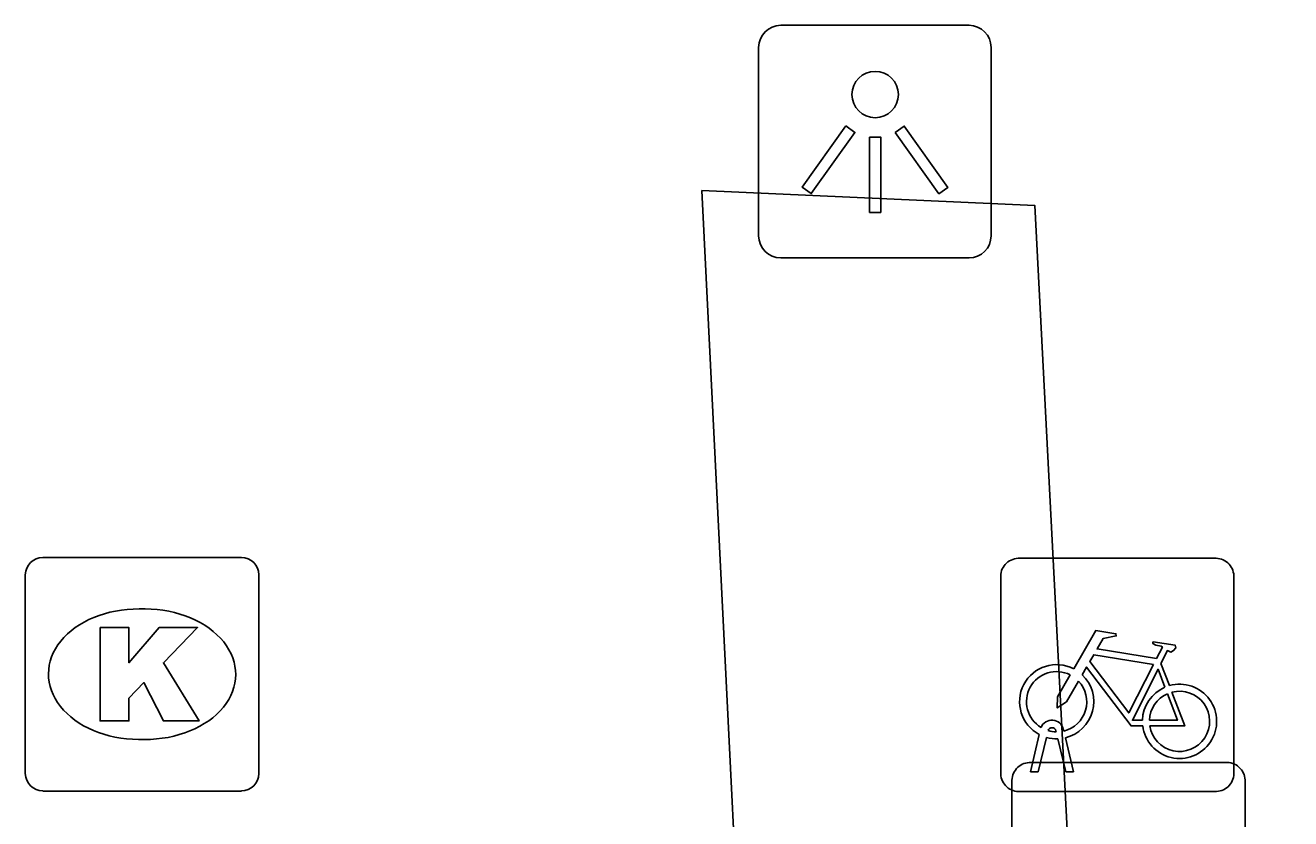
# Model space of a CAD drawing. Extents: x 164150 to 165261, y 382513 to 383432.
# Drawn here: x 164327.51 to 164332.93, y 383152.32 to 383155.72 of the extents above; entities that cross this region are included whole.
import ezdxf

# ---------------------------------------------------------------- set-up
doc = ezdxf.new("R2010")
doc.units = 0
for name, color, linetype in [('IMGEO_Fietsenrek', 7, 'Continuous'), ('IMGEO_Kolk', 7, 'Continuous'), ('IMGEO_Lichtpunt', 7, 'Continuous'), ('IMGEO_Voetgangersgebied_open', 7, 'Continuous')]:
    doc.layers.add(name, color=color, linetype=linetype)

msp = doc.modelspace()

# ---------------------------------------------------------------- linework, layer by layer
at = {"layer": 'IMGEO_Fietsenrek'}
for p, q in [((164331.7669, 383153.4375), (164332.6078, 383153.4375)), ((164332.6078, 383153.4375), (164331.7669, 383153.4375)), ((164331.6925, 383152.5129), (164331.6925, 383153.3538)), ((164331.6925, 383153.3538), (164331.6925, 383152.5129)), ((164332.6915, 383153.3631), (164332.6915, 383152.5222)), ((164332.6915, 383152.5222), (164332.6915, 383153.3631)), ((164332.3792, 383152.9872), (164332.4155, 383152.892)), ((164331.9606, 383152.7054), (164331.9624, 383152.6975)), ((164331.8195, 383152.5223), (164331.8578, 383152.6823)), ((164331.8882, 383152.6701), (164331.8529, 383152.5223)), ((164331.9299, 383152.6939), (164331.9289, 383152.6982)), ((164331.971, 383152.5223), (164331.9371, 383152.664)), ((164331.9694, 383152.6683), (164332.0044, 383152.5223)), ((164331.8149, 383152.5625), (164332.6558, 383152.5625)), ((164332.6558, 383152.5625), (164331.8149, 383152.5625)), ((164331.8529, 383152.5223), (164331.8195, 383152.5223)), ((164332.0044, 383152.5223), (164331.971, 383152.5223)), ((164332.7395, 383152.4881), (164332.7395, 383151.6472)), ((164332.7395, 383151.6472), (164332.7395, 383152.4881)), ((164331.7405, 383151.6379), (164331.7405, 383152.4788)), ((164331.7405, 383152.4788), (164331.7405, 383151.6379)), ((164332.6171, 383152.4385), (164331.7762, 383152.4385)), ((164331.7762, 383152.4385), (164332.6171, 383152.4385))]:
    msp.add_line(p, q, dxfattribs=at)
for points in [[(164332.0051, 383152.9642), (164332.0998, 383153.1277), (164332.186, 383153.1139), (164332.1877, 383153.1052), (164332.1316, 383153.0943), (164332.1054, 383153.049), (164332.3606, 383153.0082)], [(164332.3606, 383153.0082), (164332.3856, 383153.057), (164332.3805, 383153.061), (164332.3573, 383153.0647), (164332.3446, 383153.0722), (164332.3436, 383153.0753), (164332.3458, 383153.0799), (164332.4406, 383153.0648), (164332.4429, 383153.0545), (164332.4335, 383153.0421), (164332.4211, 383153.0357), (164332.4066, 383153.0419), (164332.3792, 383152.9872)], [(164332.3008, 383152.7195), (164332.2511, 383152.7196), (164332.0604, 383152.9713), (164332.0414, 383152.9385)], [(164332.3477, 383152.983), (164332.0909, 383153.024), (164332.0742, 383152.9952), (164332.2412, 383152.7749), (164332.3477, 383152.983)], [(164332.0258, 383152.9117), (164331.9742, 383152.8225), (164331.9343, 383152.7965), (164331.9355, 383152.844), (164331.99, 383152.9382)], [(164332.3957, 383152.885), (164332.3664, 383152.9618), (164332.257, 383152.7437), (164332.2997, 383152.7436)], [(164332.4262, 383152.8638), (164332.4812, 383152.7192), (164332.3311, 383152.7195)], [(164332.3297, 383152.7435), (164332.4496, 383152.7433), (164332.4064, 383152.8569)]]:
    msp.add_lwpolyline(points, dxfattribs=at)
for centre, radius, start, end in [((164331.7702, 383153.3596), 0.0779, 92.4484, 184.2845), ((164331.7702, 383153.3596), 0.0779, 92.4484, 184.2845), ((164332.6136, 383153.3598), 0.0779, 2.4484, 94.2845), ((164332.6136, 383153.3598), 0.0779, 2.4484, 94.2845), ((164331.9321, 383152.8229), 0.159, 62.6766, 242.1369), ((164331.9321, 383152.8229), 0.129, 63.3192, 238.903), ((164331.9321, 383152.8229), 0.159, 283.5766, 46.6042), ((164331.9321, 383152.8229), 0.129, 283.6043, 43.4302), ((164332.4587, 383152.7389), 0.159, 113.3408, 178.3217), ((164332.4587, 383152.7389), 0.159, 187.0065, 105.7708), ((164332.4587, 383152.7389), 0.129, 188.6715, 104.5883), ((164332.4587, 383152.7389), 0.129, 113.923, 177.9556), ((164331.9119, 383152.6943), 0.0499, 12.8025, 158.6934), ((164331.9119, 383152.6943), 0.0174, 12.8025, 163.4502), ((164331.9321, 383152.8229), 0.159, 253.9967, 271.7867), ((164331.9321, 383152.8229), 0.129, 253.415, 269.0204), ((164331.8182, 383152.4846), 0.0779, 92.4484, 184.2845), ((164331.8182, 383152.4846), 0.0779, 92.4484, 184.2845), ((164332.6616, 383152.4848), 0.0779, 2.4484, 94.2845), ((164332.6616, 383152.4848), 0.0779, 2.4484, 94.2845), ((164331.7704, 383152.5162), 0.0779, 182.4484, 274.2845), ((164331.7704, 383152.5162), 0.0779, 182.4484, 274.2845), ((164332.6138, 383152.5164), 0.0779, 272.4484, 4.2845), ((164332.6138, 383152.5164), 0.0779, 272.4484, 4.2845)]:
    msp.add_arc(centre, radius, start, end, dxfattribs=at)
at = {"layer": 'IMGEO_Kolk'}
for p, q in [((164327.5869, 383153.4415), (164328.4391, 383153.4415)), ((164327.5125, 383152.5149), (164327.5125, 383153.3671)), ((164328.5135, 383153.3671), (164328.5135, 383152.5149)), ((164328.0005, 383153.2207), (164328.0255, 383153.2207)), ((164328.0225, 383152.6613), (164327.9976, 383152.6613)), ((164328.4391, 383152.4405), (164327.5869, 383152.4405))]:
    msp.add_line(p, q, dxfattribs=at)
for points in [[(164327.5869, 383153.4415), (164328.4391, 383153.4415)], [(164327.5125, 383152.5149), (164327.5125, 383153.3671)], [(164328.5135, 383153.3671), (164328.5135, 383152.5149)], [(164327.8327, 383153.141), (164327.9562, 383153.141), (164327.9562, 383152.9898), (164328.0858, 383153.141), (164328.2504, 383153.141), (164328.1043, 383152.9901), (164328.2569, 383152.741), (164328.1046, 383152.741), (164328.0203, 383152.9052), (164327.9562, 383152.8382), (164327.9562, 383152.741), (164327.8327, 383152.741), (164327.8327, 383153.141)], [(164328.4391, 383152.4405), (164327.5869, 383152.4405)]]:
    msp.add_lwpolyline(points, dxfattribs=at)
for centre, start, end in [((164327.589, 383153.365), 91.552, 178.448), ((164327.589, 383153.365), 91.552, 178.448), ((164328.437, 383153.365), 1.552, 88.448), ((164328.437, 383153.365), 1.552, 88.448), ((164327.589, 383152.517), 181.552, 268.448), ((164327.589, 383152.517), 181.552, 268.448), ((164328.437, 383152.517), 271.552, 358.448), ((164328.437, 383152.517), 271.552, 358.448)]:
    msp.add_arc(centre, 0.0765, start, end, dxfattribs=at)
for centre, major_axis, ratio, start_param, end_param in [((164327.999, 383152.941), (-0.3872, 0.002), 0.722429, 4.712389, 7.853982), ((164328.024, 383152.941), (-0.3901, 0.002), 0.717154, 1.570796, 4.712389)]:
    msp.add_ellipse(centre, major_axis=major_axis, ratio=ratio, start_param=start_param, end_param=end_param, dxfattribs=at)
at = {"layer": 'IMGEO_Lichtpunt'}
for p, q in [((164331.5566, 383155.7211), (164330.7495, 383155.7211)), ((164331.5566, 383155.7211), (164330.7495, 383155.7211)), ((164330.6548, 383155.6265), (164330.6548, 383154.8193)), ((164330.6548, 383155.6265), (164330.6548, 383154.8193)), ((164331.6513, 383154.8193), (164331.6513, 383155.6265)), ((164331.6513, 383154.8193), (164331.6513, 383155.6265)), ((164330.7495, 383154.7247), (164331.5566, 383154.7247)), ((164330.7495, 383154.7247), (164331.5566, 383154.7247))]:
    msp.add_line(p, q, dxfattribs=at)
for points in [[(164331.0292, 383155.2898), (164331.0677, 383155.2623), (164330.8804, 383154.9999), (164330.8419, 383155.0274), (164331.0292, 383155.2898)], [(164331.2406, 383155.2621), (164331.2792, 383155.2895), (164331.4659, 383155.0266), (164331.4273, 383154.9992), (164331.2406, 383155.2621)], [(164331.1307, 383155.2421), (164331.178, 383155.2421), (164331.178, 383154.9197), (164331.1307, 383154.9197), (164331.1307, 383155.2421)]]:
    msp.add_lwpolyline(points, dxfattribs=at)
msp.add_circle((164331.1544, 383155.4244), 0.0994, dxfattribs=at)
for centre, start, end in [((164330.7495, 383155.6265), 90, 180), ((164330.7495, 383155.6265), 90, 180), ((164331.5566, 383155.6265), 0, 90), ((164331.5566, 383155.6265), 0, 90), ((164330.7495, 383154.8193), 180, 270), ((164330.7495, 383154.8193), 180, 270), ((164331.5566, 383154.8193), 270, 0), ((164331.5566, 383154.8193), 270, 360)]:
    msp.add_arc(centre, 0.0946, start, end, dxfattribs=at)
at = {"layer": 'IMGEO_Voetgangersgebied_open'}
msp.add_lwpolyline([(164330.411, 383155.013), (164331.839, 383154.949), (164332.935, 383133.769), (164331.469, 383133.716), (164330.411, 383155.013)], dxfattribs=at)

doc.saveas('drawing.dxf')
